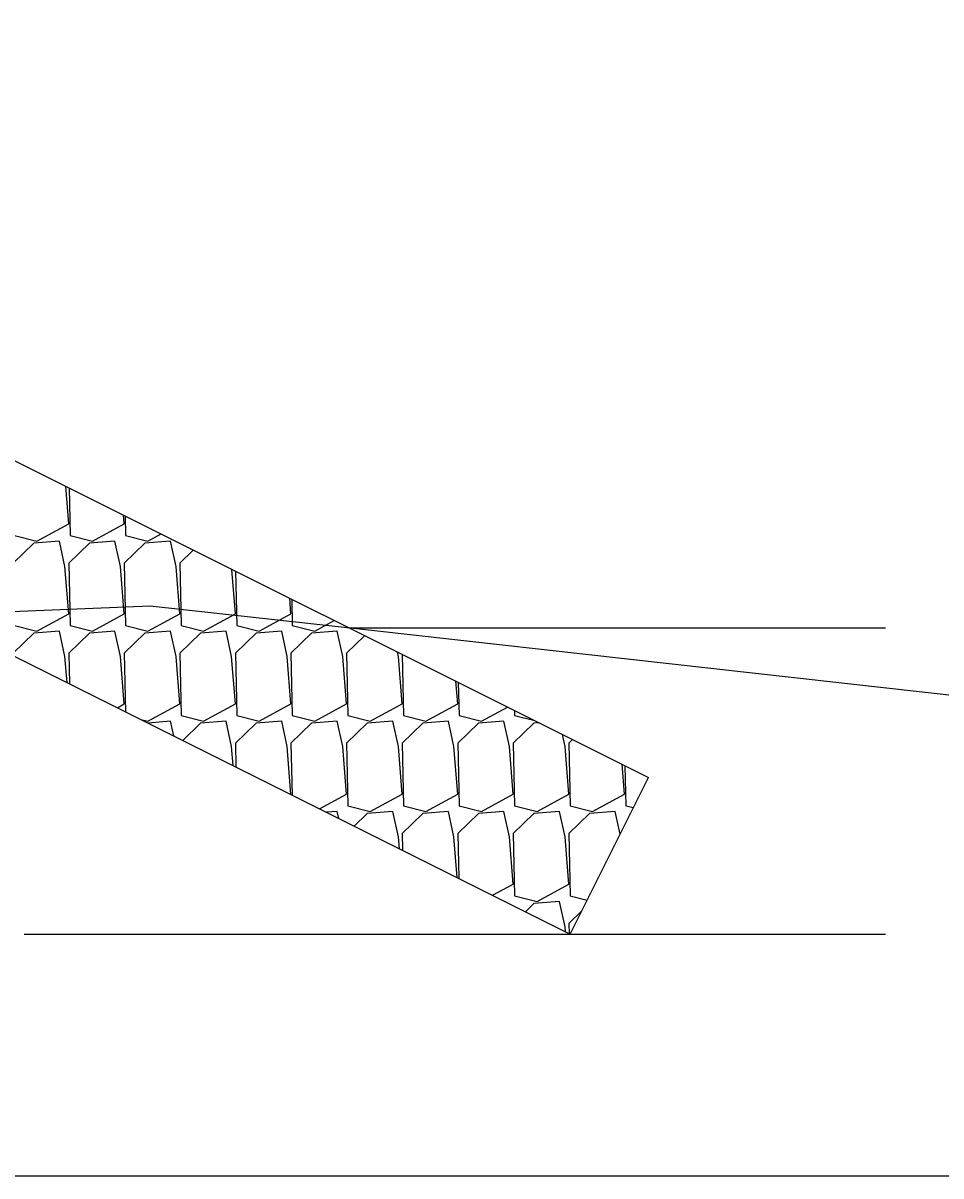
# Model space of a CAD drawing. Extents: x -26 to 4903, y -1010 to 9587.
# Drawn here: x 1206.49 to 1216.98, y 8000 to 8013.17 of the extents above; entities that cross this region are included whole.
import ezdxf

# ---------------------------------------------------------------- set-up
doc = ezdxf.new("R2010")
doc.units = 0
for name, color, linetype in [('Exist Cross Section Cell', 7, 'Continuous'), ('Exist XS Ground Line', 7, 'Continuous'), ('Prop XS Class II Rip Rap Ditch Liner', 7, 'Continuous'), ('Prop XS Side Slope Text', 7, 'Continuous'), ('Scratch_Level_1', 7, 'Continuous')]:
    doc.layers.add(name, color=color, linetype=linetype)

msp = doc.modelspace()

# ---------------------------------------------------------------- linework, layer by layer
at = {"layer": 'Exist Cross Section Cell'}
msp.add_line((1150, 8000), (1300, 8000), dxfattribs=at)
at = {"layer": 'Exist XS Ground Line'}
for p, q in [((1206.356, 8006.451), (1207.94, 8006.514)), ((1207.94, 8006.514), (1210.471, 8006.236)), ((1210.471, 8006.236), (1218.054, 8005.389))]:
    msp.add_line(p, q, dxfattribs=at)
at = {"layer": 'Prop XS Class II Rip Rap Ditch Liner'}
for p, q in [((1179.65, 8021.545), (1213.635, 8004.553)), ((1205.195, 8006.537), (1212.741, 8002.764)), ((1212.741, 8002.764), (1213.635, 8004.553))]:
    msp.add_line(p, q, dxfattribs=at)
at = {"layer": 'Prop XS Side Slope Text'}
for p, q in [((1207.011, 8007.453), (1206.977, 8007.882)), ((1207.015, 8007.863), (1207.026, 8007.32)), ((1207.646, 8007.453), (1207.638, 8007.551)), ((1207.657, 8007.542), (1207.661, 8007.32)), ((1206.647, 8007.255), (1207.011, 8007.453)), ((1207.282, 8007.255), (1207.646, 8007.453)), ((1206.392, 8007.32), (1206.647, 8007.255)), ((1206.905, 8007.255), (1206.612, 8007.232)), ((1206.968, 8006.966), (1206.905, 8007.255)), ((1207.026, 8007.32), (1207.282, 8007.255)), ((1207.54, 8007.255), (1207.247, 8007.232)), ((1207.603, 8006.966), (1207.54, 8007.255)), ((1207.661, 8007.32), (1207.917, 8007.255)), ((1208.175, 8007.255), (1207.882, 8007.232)), ((1207.917, 8007.255), (1208.067, 8007.337)), ((1208.238, 8006.966), (1208.175, 8007.255)), ((1206.612, 8007.232), (1206.376, 8007.004)), ((1207.247, 8007.232), (1207.011, 8007.004)), ((1207.882, 8007.232), (1207.646, 8007.004)), ((1208.435, 8007.153), (1208.281, 8007.004)), ((1207.011, 8007.004), (1207.026, 8006.29)), ((1207.646, 8007.004), (1207.661, 8006.29)), ((1208.281, 8007.004), (1208.296, 8006.29)), ((1207.011, 8006.423), (1206.968, 8006.966)), ((1207.646, 8006.423), (1207.603, 8006.966)), ((1208.281, 8006.423), (1208.238, 8006.966)), ((1208.916, 8006.423), (1208.876, 8006.932)), ((1208.918, 8006.911), (1208.931, 8006.29)), ((1209.551, 8006.423), (1209.537, 8006.602)), ((1209.56, 8006.591), (1209.566, 8006.29)), ((1206.647, 8006.226), (1207.011, 8006.423)), ((1207.282, 8006.226), (1207.646, 8006.423)), ((1207.917, 8006.226), (1208.281, 8006.423)), ((1208.552, 8006.226), (1208.916, 8006.423)), ((1209.187, 8006.226), (1209.551, 8006.423)), ((1209.822, 8006.226), (1210.046, 8006.347)), ((1206.612, 8006.203), (1206.376, 8005.974)), ((1206.392, 8006.29), (1206.647, 8006.226)), ((1206.905, 8006.226), (1206.612, 8006.203)), ((1206.968, 8005.936), (1206.905, 8006.226)), ((1207.247, 8006.203), (1207.011, 8005.974)), ((1207.026, 8006.29), (1207.282, 8006.226)), ((1207.54, 8006.226), (1207.247, 8006.203)), ((1207.603, 8005.936), (1207.54, 8006.226)), ((1207.882, 8006.203), (1207.646, 8005.974)), ((1207.661, 8006.29), (1207.917, 8006.226)), ((1208.175, 8006.226), (1207.882, 8006.203)), ((1208.238, 8005.936), (1208.175, 8006.226)), ((1208.517, 8006.203), (1208.281, 8005.974)), ((1208.296, 8006.29), (1208.552, 8006.226)), ((1208.81, 8006.226), (1208.517, 8006.203)), ((1208.873, 8005.936), (1208.81, 8006.226)), ((1209.152, 8006.203), (1208.916, 8005.974)), ((1208.931, 8006.29), (1209.187, 8006.226)), ((1209.445, 8006.226), (1209.152, 8006.203)), ((1209.508, 8005.936), (1209.445, 8006.226)), ((1209.787, 8006.203), (1209.551, 8005.974)), ((1209.566, 8006.29), (1209.822, 8006.226)), ((1210.08, 8006.226), (1209.787, 8006.203)), ((1210.143, 8005.936), (1210.08, 8006.226)), ((1210.392, 8006.174), (1210.186, 8005.974)), ((1206.992, 8005.638), (1206.968, 8005.936)), ((1207.011, 8005.974), (1207.019, 8005.625)), ((1207.646, 8005.394), (1207.603, 8005.936)), ((1207.646, 8005.974), (1207.66, 8005.304)), ((1208.281, 8005.394), (1208.238, 8005.936)), ((1208.281, 8005.974), (1208.296, 8005.261)), ((1208.916, 8005.394), (1208.873, 8005.936)), ((1208.916, 8005.974), (1208.931, 8005.261)), ((1209.551, 8005.394), (1209.508, 8005.936)), ((1209.551, 8005.974), (1209.566, 8005.261)), ((1210.186, 8005.394), (1210.143, 8005.936)), ((1210.186, 8005.974), (1210.201, 8005.261)), ((1210.778, 8005.936), (1210.767, 8005.987)), ((1210.821, 8005.394), (1210.778, 8005.936)), ((1210.821, 8005.96), (1210.836, 8005.261)), ((1211.456, 8005.394), (1211.435, 8005.653)), ((1211.463, 8005.639), (1211.471, 8005.261)), ((1207.567, 8005.351), (1207.646, 8005.394)), ((1207.917, 8005.196), (1208.281, 8005.394)), ((1208.552, 8005.196), (1208.916, 8005.394)), ((1209.187, 8005.196), (1209.551, 8005.394)), ((1209.822, 8005.196), (1210.186, 8005.394)), ((1210.457, 8005.196), (1210.821, 8005.394)), ((1211.092, 8005.196), (1211.456, 8005.394)), ((1208.296, 8005.261), (1208.552, 8005.196)), ((1208.931, 8005.261), (1209.187, 8005.196)), ((1209.566, 8005.261), (1209.822, 8005.196)), ((1210.201, 8005.261), (1210.457, 8005.196)), ((1210.836, 8005.261), (1211.092, 8005.196)), ((1211.471, 8005.261), (1211.727, 8005.196)), ((1211.727, 8005.196), (1212.025, 8005.358)), ((1212.105, 8005.318), (1212.106, 8005.261)), ((1212.106, 8005.261), (1212.336, 8005.203)), ((1207.835, 8005.217), (1207.917, 8005.196)), ((1208.175, 8005.196), (1207.917, 8005.176)), ((1208.212, 8005.029), (1208.175, 8005.196)), ((1208.517, 8005.173), (1208.315, 8004.977)), ((1208.81, 8005.196), (1208.517, 8005.173)), ((1208.873, 8004.906), (1208.81, 8005.196)), ((1209.152, 8005.173), (1208.916, 8004.944)), ((1209.445, 8005.196), (1209.152, 8005.173)), ((1209.508, 8004.906), (1209.445, 8005.196)), ((1209.787, 8005.173), (1209.551, 8004.944)), ((1210.08, 8005.196), (1209.787, 8005.173)), ((1210.143, 8004.906), (1210.08, 8005.196)), ((1210.422, 8005.173), (1210.186, 8004.944)), ((1210.715, 8005.196), (1210.422, 8005.173)), ((1210.778, 8004.906), (1210.715, 8005.196)), ((1211.057, 8005.173), (1210.821, 8004.944)), ((1211.349, 8005.196), (1211.057, 8005.173)), ((1211.413, 8004.906), (1211.349, 8005.196)), ((1211.692, 8005.173), (1211.456, 8004.944)), ((1211.984, 8005.196), (1211.692, 8005.173)), ((1212.048, 8004.906), (1211.984, 8005.196)), ((1212.327, 8005.173), (1212.091, 8004.944)), ((1212.386, 8005.178), (1212.327, 8005.173)), ((1212.683, 8004.906), (1212.653, 8005.044)), ((1208.89, 8004.689), (1208.873, 8004.906)), ((1208.916, 8004.944), (1208.922, 8004.673)), ((1209.551, 8004.364), (1209.508, 8004.906)), ((1209.551, 8004.944), (1209.564, 8004.353)), ((1210.186, 8004.364), (1210.143, 8004.906)), ((1210.186, 8004.944), (1210.201, 8004.231)), ((1210.821, 8004.364), (1210.778, 8004.906)), ((1210.821, 8004.944), (1210.836, 8004.231)), ((1211.456, 8004.364), (1211.413, 8004.906)), ((1211.456, 8004.944), (1211.471, 8004.231)), ((1212.091, 8004.364), (1212.048, 8004.906)), ((1212.091, 8004.944), (1212.106, 8004.231)), ((1212.726, 8004.364), (1212.683, 8004.906)), ((1212.769, 8004.986), (1212.726, 8004.944)), ((1212.726, 8004.944), (1212.741, 8004.231)), ((1213.36, 8004.364), (1213.334, 8004.704)), ((1213.366, 8004.687), (1213.376, 8004.231)), ((1209.546, 8004.361), (1209.551, 8004.364)), ((1209.877, 8004.196), (1210.186, 8004.364)), ((1210.457, 8004.166), (1210.821, 8004.364)), ((1211.092, 8004.166), (1211.456, 8004.364)), ((1211.727, 8004.166), (1212.091, 8004.364)), ((1212.362, 8004.166), (1212.726, 8004.364)), ((1212.997, 8004.166), (1213.36, 8004.364)), ((1210.201, 8004.231), (1210.457, 8004.166)), ((1210.836, 8004.231), (1211.092, 8004.166)), ((1211.471, 8004.231), (1211.727, 8004.166)), ((1212.106, 8004.231), (1212.362, 8004.166)), ((1212.741, 8004.231), (1212.997, 8004.166)), ((1213.376, 8004.231), (1213.463, 8004.209)), ((1210.08, 8004.166), (1209.955, 8004.157)), ((1210.097, 8004.086), (1210.08, 8004.166)), ((1210.422, 8004.143), (1210.272, 8003.998)), ((1210.715, 8004.166), (1210.422, 8004.143)), ((1210.778, 8003.877), (1210.715, 8004.166)), ((1211.057, 8004.143), (1210.821, 8003.915)), ((1211.349, 8004.166), (1211.057, 8004.143)), ((1211.413, 8003.877), (1211.349, 8004.166)), ((1211.692, 8004.143), (1211.456, 8003.915)), ((1211.984, 8004.166), (1211.692, 8004.143)), ((1212.048, 8003.877), (1211.984, 8004.166)), ((1212.327, 8004.143), (1212.091, 8003.915)), ((1212.619, 8004.166), (1212.327, 8004.143)), ((1212.683, 8003.877), (1212.619, 8004.166)), ((1212.961, 8004.143), (1212.726, 8003.915)), ((1213.254, 8004.166), (1212.961, 8004.143)), ((1213.312, 8003.905), (1213.254, 8004.166)), ((1210.789, 8003.74), (1210.778, 8003.877)), ((1210.821, 8003.915), (1210.825, 8003.722)), ((1211.45, 8003.409), (1211.413, 8003.877)), ((1211.456, 8003.915), (1211.467, 8003.401)), ((1212.091, 8003.335), (1212.048, 8003.877)), ((1212.091, 8003.915), (1212.106, 8003.201)), ((1212.726, 8003.335), (1212.683, 8003.877)), ((1212.726, 8003.915), (1212.741, 8003.201)), ((1211.855, 8003.207), (1212.091, 8003.335)), ((1212.362, 8003.137), (1212.726, 8003.335)), ((1212.106, 8003.201), (1212.362, 8003.137)), ((1212.741, 8003.201), (1212.935, 8003.152)), ((1212.327, 8003.114), (1212.229, 8003.02)), ((1212.619, 8003.137), (1212.327, 8003.114)), ((1212.683, 8002.847), (1212.619, 8003.137)), ((1212.873, 8003.028), (1212.726, 8002.885)), ((1212.687, 8002.791), (1212.683, 8002.847)), ((1212.726, 8002.885), (1212.728, 8002.77))]:
    msp.add_line(p, q, dxfattribs=at)
at = {"layer": 'Scratch_Level_1'}
for p, q in [((1210.213, 8006.264), (1216.345, 8006.264)), ((1206.501, 8002.764), (1216.345, 8002.764))]:
    msp.add_line(p, q, dxfattribs=at)

doc.saveas('drawing.dxf')
